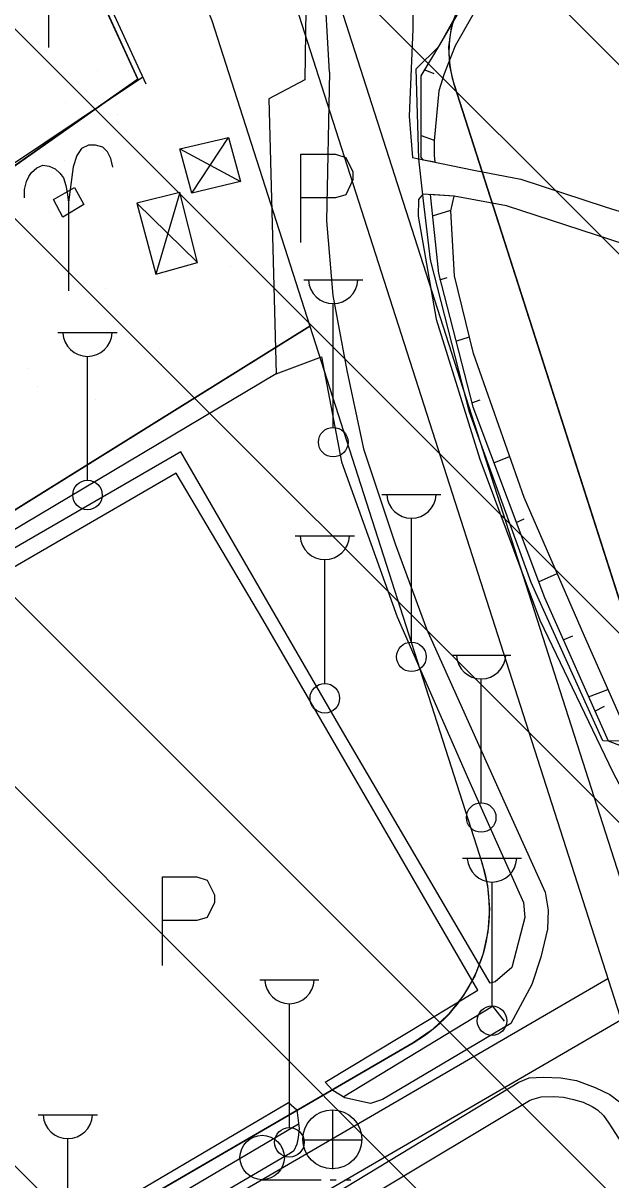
# Model space of a CAD drawing. Extents: x 417995 to 421451, y 4454518 to 4458015.
# Drawn here: x 420659.3 to 420728.9, y 4455864.6 to 4456001.6 of the extents above; entities that cross this region are included whole.
import ezdxf

# ---------------------------------------------------------------- set-up
doc = ezdxf.new("R2010")
doc.units = 0
for name, color, linetype in [('ADAKENARI', 7, 'Continuous'), ('B_Kapi', 7, 'Continuous'), ('B_Sundurma', 7, 'Continuous'), ('Hid_Havuz', 7, 'Continuous'), ('KALDIRIM_FAT', 7, 'Continuous'), ('PL_AYA_PARK_DINLENME', 7, 'Continuous'), ('PL_T_GUNUBIRLIK', 7, 'Continuous'), ('PL_T_TURIZM_TA', 7, 'Continuous'), ('PL_TA_K_OTOPARK', 7, 'Continuous'), ('S_Cad_Sok_Lambasi', 7, 'Continuous'), ('S_Otopark', 7, 'Continuous'), ('S_Rogar_Kapagi', 7, 'Continuous'), ('S_Tek_Agac', 7, 'Continuous'), ('Sev_Sevalti', 7, 'Continuous'), ('Sev_Sevustu', 7, 'Continuous'), ('Sev_Tarama', 7, 'Continuous'), ('Sinir_Cit_bir_taraf', 7, 'Continuous'), ('Sinir_Duvar_tek_tarafa_ait', 7, 'Continuous'), ('Sinir_Ist_Duvari', 7, 'Continuous'), ('Sinir_Tel_bir_taraf', 7, 'Continuous'), ('SN_TR_SIVILASMA', 7, 'Continuous'), ('TRFAT_PARKALANI', 7, 'Continuous'), ('TRFAT_TURİZM', 7, 'Continuous'), ('Yol_Kaldirim_kenari_bordurtasi', 7, 'Continuous'), ('Yol_Sose', 7, 'Continuous'), ('Yol_Toprak_Duz', 7, 'Continuous'), ('Yol_Toprak_Kesik', 7, 'Continuous')]:
    doc.layers.add(name, color=color, linetype=linetype)

msp = doc.modelspace()

# ---------------------------------------------------------------- linework, layer by layer
at = {"layer": 'ADAKENARI'}
for p, q in [((420663.72, 4456014.91), (420672.86, 4455995.01)), ((420681.62, 4456001.94), (420693.23, 4455965.73)), ((420672.86, 4455995.01), (420641.86, 4455973.2)), ((420710.3, 4455994.37), (420746.55, 4455881.28)), ((420621.81, 4455921.26), (420693.23, 4455965.73)), ((420693.23, 4455965.73), (420713.63, 4455902.08)), ((420604.42, 4455822.11), (420705.46, 4455880.83))]:
    msp.add_line(p, q, dxfattribs=at)
for centre, radius, start, end in [((420722.47, 4455998.27), 12.78, 86.2722, 197.7728), ((420696.33, 4455896.54), 18.17, 300.1641, 17.7728)]:
    msp.add_arc(centre, radius, start, end, dxfattribs=at)
at = {"layer": 'B_Kapi'}
msp.add_lwpolyline([(420706.7, 4455980.58), (420706.13, 4455985.54)], dxfattribs=at)
at = {"layer": 'B_Sundurma'}
for p, q in [((420679.26, 4455981.48), (420683.6, 4455988.1)), ((420677.83, 4455986.76), (420684.99, 4455982.89)), ((420677.81, 4455981.57), (420674.98, 4455971.89)), ((420679.92, 4455973.27), (420672.74, 4455980.32))]:
    msp.add_line(p, q, dxfattribs=at)
for points in [[(420679.26, 4455981.48), (420677.83, 4455986.76), (420683.6, 4455988.1), (420684.99, 4455982.89)], [(420679.92, 4455973.27), (420677.81, 4455981.57), (420672.74, 4455980.32), (420674.98, 4455971.89)]]:
    msp.add_lwpolyline(points, close=True, dxfattribs=at)
at = {"layer": 'Hid_Havuz'}
for points in [[(420669.9, 4455984.56), (420669.65, 4455985.61), (420669.27, 4455986.38), (420668.71, 4455986.94), (420667.83, 4455987.18), (420666.99, 4455987.18), (420666.19, 4455986.8), (420665.63, 4455985.96), (420665.17, 4455984.63), (420664.65, 4455980.43)], [(420659.4, 4455980.92), (420659.43, 4455981.93), (420659.64, 4455982.88), (420659.92, 4455983.47), (420660.24, 4455983.93), (420660.9, 4455984.49), (420661.6, 4455984.8), (420662.34, 4455984.7), (420663.04, 4455984.38), (420663.6, 4455983.86), (420664.05, 4455983.3), (420664.33, 4455982.39), (420664.47, 4455981.58), (420664.65, 4455980.43), (420664.65, 4455969.93)]]:
    msp.add_lwpolyline(points, dxfattribs=at)
msp.add_lwpolyline([(420663.95, 4455978.66), (420662.86, 4455980.73), (420665.34, 4455982.18), (420666.43, 4455980.13)], close=True, dxfattribs=at)
at = {"layer": 'KALDIRIM_FAT'}
for p, q in [((420686.84, 4456018.41), (420732.9, 4455874.73)), ((420692.2, 4456018.06), (420737.45, 4455876.91)), ((420608.38, 4455818.63), (420728.5, 4455888.44)), ((420612.88, 4455815.46), (420730.07, 4455883.57))]:
    msp.add_line(p, q, dxfattribs=at)
at = {"layer": 'PL_AYA_PARK_DINLENME'}
msp.add_lwpolyline([(420693.23, 4455965.73), (420621.81, 4455921.26), (420641.86, 4455973.2), (420672.86, 4455995.01), (420663.72, 4456014.91), (420665.12, 4456014.82), (420667.87, 4456014.43), (420670.53, 4456013.64), (420673.05, 4456012.46), (420675.36, 4456010.92), (420677.41, 4456009.05), (420679.17, 4456006.9), (420680.58, 4456004.51), (420681.62, 4456001.94)], close=True, dxfattribs=at)
at = {"layer": 'PL_T_GUNUBIRLIK'}
msp.add_lwpolyline([(420746.55, 4455881.28), (420710.3, 4455994.37), (420709.8, 4455996.57), (420709.7, 4455998.83), (420710, 4456001.07), (420710.69, 4456003.22)], dxfattribs=at)
at = {"layer": 'PL_T_TURIZM_TA'}
msp.add_lwpolyline([(420641.86, 4455973.2), (420621.81, 4455921.26), (420578.04, 4455894.75), (420582.08, 4456000.28), (420584.65, 4456067.45), (420609.47, 4456053.71), (420608.68, 4456034.54), (420609.89, 4456031.03), (420610.86, 4456028.17), (420613.42, 4456024.49), (420615.55, 4456021.97), (420622.76, 4456017.94), (420626.27, 4456017.35), (420663.72, 4456014.91), (420672.86, 4455995.01)], close=True, dxfattribs=at)
at = {"layer": 'PL_TA_K_OTOPARK'}
msp.add_lwpolyline([(420578.04, 4455894.75), (420621.81, 4455921.26), (420693.23, 4455965.73), (420713.63, 4455902.08), (420714.27, 4455899.43), (420714.5, 4455896.71), (420714.32, 4455893.98), (420713.73, 4455891.31), (420712.75, 4455888.76), (420711.4, 4455886.39), (420709.7, 4455884.25), (420707.71, 4455882.38), (420705.46, 4455880.83), (420604.42, 4455822.11), (420593.39, 4455815.7), (420591.4, 4455814.51), (420589.43, 4455813.26), (420587.5, 4455811.97), (420585.61, 4455810.62), (420583.75, 4455809.23), (420581.92, 4455807.78), (420580.13, 4455806.29), (420578.39, 4455804.76), (420550.56, 4455835.6)], close=True, dxfattribs=at)
at = {"layer": 'S_Cad_Sok_Lambasi'}
for p, q in [((420692.49, 4455971.24), (420699.49, 4455971.24)), ((420695.99, 4455953.74), (420695.99, 4455968.41)), ((420663.38, 4455964.98), (420670.38, 4455964.98)), ((420666.88, 4455947.48), (420666.88, 4455962.16)), ((420701.75, 4455945.81), (420708.75, 4455945.81)), ((420705.25, 4455928.31), (420705.25, 4455942.98)), ((420691.49, 4455940.9), (420698.49, 4455940.9)), ((420694.99, 4455923.4), (420694.99, 4455938.08)), ((420710.02, 4455926.77), (420717.02, 4455926.77)), ((420713.52, 4455909.27), (420713.52, 4455923.95)), ((420711.3, 4455902.7), (420718.3, 4455902.7)), ((420714.8, 4455885.2), (420714.8, 4455899.88)), ((420687.3, 4455888.29), (420694.3, 4455888.29)), ((420690.8, 4455870.79), (420690.8, 4455885.46)), ((420661.05, 4455872.31), (420668.05, 4455872.31)), ((420664.55, 4455854.81), (420664.55, 4455869.48))]:
    msp.add_line(p, q, dxfattribs=at)
for centre in [(420695.99, 4455951.99), (420666.88, 4455945.73), (420705.25, 4455926.56), (420694.99, 4455921.65), (420713.52, 4455907.52), (420714.8, 4455883.45), (420690.8, 4455869.04)]:
    msp.add_circle(centre, 1.75, dxfattribs=at)
for centre in [(420695.99, 4455971.34), (420666.88, 4455965.09), (420705.25, 4455945.91), (420694.99, 4455941.01), (420713.52, 4455926.88), (420714.8, 4455902.81), (420690.8, 4455888.39), (420664.55, 4455872.41)]:
    msp.add_arc(centre, 2.93, 183.298, 356.9072, dxfattribs=at)
at = {"layer": 'S_Otopark'}
for points in [[(420662.32, 4455998.73), (420662.32, 4456009.23)], [(420692.17, 4455986.13), (420696.26, 4455986.13)], [(420692.17, 4455975.63), (420692.17, 4455986.13)], [(420696.26, 4455986.13), (420697.49, 4455985.71), (420698.33, 4455984), (420698.33, 4455983.09), (420697.49, 4455981.3), (420696.26, 4455980.95)], [(420696.26, 4455980.95), (420692.17, 4455980.95)], [(420675.75, 4455900.5), (420679.85, 4455900.5)], [(420675.75, 4455890), (420675.75, 4455900.5)], [(420679.85, 4455900.5), (420681.07, 4455900.08), (420681.91, 4455898.36), (420681.91, 4455897.45), (420681.07, 4455895.67), (420679.85, 4455895.32)], [(420679.85, 4455895.32), (420675.75, 4455895.32)]]:
    msp.add_lwpolyline(points, dxfattribs=at)
at = {"layer": 'S_Rogar_Kapagi'}
for p, q in [((420695.94, 4455865.87), (420695.94, 4455872.87)), ((420692.37, 4455869.33), (420699.37, 4455869.33))]:
    msp.add_line(p, q, dxfattribs=at)
msp.add_circle((420695.88, 4455869.4), 3.5, dxfattribs=at)
at = {"layer": 'S_Tek_Agac'}
for p, q in [((420687.57, 4455864.61), (420694.57, 4455864.61)), ((420695.62, 4455864.61), (420696.32, 4455864.61)), ((420697.37, 4455864.61), (420698.07, 4455864.61))]:
    msp.add_line(p, q, dxfattribs=at)
msp.add_circle((420687.57, 4455867.24), 2.63, dxfattribs=at)
at = {"layer": 'Sev_Sevalti'}
for points in [[(420725.17, 4456026.7), (420723.91, 4456022.9), (420717.03, 4456010.56), (420710.42, 4455998.94), (420709.15, 4455995.64), (420708.51, 4455993.61), (420707.94, 4455987.7), (420707.93, 4455986), (420708.02, 4455985.15), (420706.7, 4455985.42), (420706.39, 4455985.71)], [(420781.81, 4455905.49), (420775.4, 4455906.67), (420759.82, 4455911.02), (420750.29, 4455913.91), (420738.03, 4455916.83), (420732.8, 4455918.11), (420730, 4455919.36), (420725.74, 4455928.99), (420718.61, 4455945.43), (420712.61, 4455962.5), (420710.37, 4455971.71), (420709.91, 4455979.38), (420710.31, 4455981.13), (420707.48, 4455981.33)]]:
    msp.add_lwpolyline(points, dxfattribs=at)
at = {"layer": 'Sev_Sevustu'}
for points in [[(420706.39, 4455985.71), (420706.39, 4455995.38), (420708.49, 4455998.87), (420716.03, 4456011.84), (420723.89, 4456024.61), (420725.17, 4456026.7)], [(420707.48, 4455981.33), (420708.45, 4455971.97), (420712.51, 4455956.18), (420721, 4455933.6), (420728.56, 4455916.61), (420735.44, 4455913.97), (420758.79, 4455907.86), (420767.5, 4455903.96), (420781.78, 4455902.16)]]:
    msp.add_lwpolyline(points, dxfattribs=at)
at = {"layer": 'Sev_Tarama'}
for p, q in [((420706.83, 4455996.11), (420707.92, 4455995.66)), ((420706.39, 4455988.32), (420707.95, 4455987.79)), ((420707.74, 4455978.79), (420709.93, 4455979.46)), ((420708.63, 4455971.24), (420709.5, 4455971.5)), ((420710.51, 4455963.96), (420712.13, 4455964.46)), ((420712.39, 4455956.65), (420713.41, 4455957)), ((420715.01, 4455949.54), (420716.89, 4455950.31)), ((420717.66, 4455942.49), (420718.6, 4455942.9)), ((420720.32, 4455935.43), (420722.51, 4455936.45)), ((420723.24, 4455928.57), (420724.37, 4455929.06)), ((420726.24, 4455921.81), (420728.53, 4455922.69)), ((420726.99, 4455920.14), (420728.11, 4455920.7))]:
    msp.add_line(p, q, dxfattribs=at)
at = {"layer": 'Sinir_Cit_bir_taraf'}
msp.add_lwpolyline([(420689.22, 4455960.09), (420654.04, 4455939.14), (420629.52, 4455925.33), (420622.19, 4455921.59)], dxfattribs=at)
at = {"layer": 'Sinir_Duvar_tek_tarafa_ait'}
msp.add_lwpolyline([(420673.43, 4455995.24), (420658.01, 4455984.88), (420641.95, 4455973.61), (420636.4, 4455958.86), (420614.37, 4455959.01)], dxfattribs=at)
at = {"layer": 'Sinir_Ist_Duvari'}
msp.add_lwpolyline([(420673.82, 4455994.39), (420668.44, 4456006.19), (420662.02, 4456006.25), (420662.05, 4456011.25), (420662.99, 4456014.8)], dxfattribs=at)
at = {"layer": 'Sinir_Tel_bir_taraf'}
for points in [[(420708.49, 4455998.87), (420712.47, 4456006.05), (420725.17, 4456026.7)], [(420662.86, 4456014.29), (420675.98, 4456013.27), (420692.86, 4456011.63), (420692.63, 4455994.9), (420688.38, 4455992.67), (420689.22, 4455960.09), (420694.61, 4455962.11), (420696.97, 4455949.68), (420703.58, 4455931.3), (420712.03, 4455912.02), (420718.54, 4455897.46), (420718.7, 4455895.69), (420717.16, 4455889.76), (420715.18, 4455888.06)], [(420706.13, 4455985.54), (420705.82, 4455996.24), (420708.49, 4455998.87)], [(420778.13, 4455902.13), (420755.76, 4455912.09), (420737.03, 4455916.54), (420727.94, 4455916.61), (420719.43, 4455935.37), (420712.14, 4455955.56), (420707.5, 4455973.58), (420706.7, 4455980.58)], [(420715.18, 4455888.06), (420714.59, 4455887.89)]]:
    msp.add_lwpolyline(points, dxfattribs=at)
at = {"layer": 'SN_TR_SIVILASMA'}
for p, q in [((421271.16, 4455455.4), (420227.3, 4456499.27)), ((421270.93, 4455433.18), (420221.05, 4456483.06)), ((421270.47, 4455388.74), (420206.08, 4456453.13)), ((421270.24, 4455366.53), (420198.6, 4456438.16)), ((421269.77, 4455322.09), (420183.63, 4456408.23)), ((421269.54, 4455299.87), (420176.15, 4456393.26)), ((421269.08, 4455255.43), (420161.18, 4456363.33))]:
    msp.add_line(p, q, dxfattribs=at)
at = {"layer": 'TRFAT_PARKALANI'}
for p, q in [((420681.55, 4455997.53), (420681.55, 4455997.53)), ((420670.48, 4455990.77), (420670.48, 4455990.77)), ((420664.17, 4455985.37), (420664.17, 4455985.37)), ((420677.14, 4455981.79), (420677.14, 4455981.79)), ((420662.37, 4455979.18), (420662.37, 4455979.18)), ((420678.07, 4455977.84), (420678.07, 4455977.84)), ((420676.74, 4455977.61), (420676.74, 4455977.61)), ((420683.8, 4455972.81), (420683.8, 4455972.81)), ((420669.03, 4455970.2), (420669.03, 4455970.2)), ((420675.47, 4455963.07), (420675.47, 4455963.07)), ((420659.83, 4455960.75), (420659.83, 4455960.75)), ((420675.69, 4455961.22), (420675.69, 4455961.22)), ((420660.92, 4455958.62), (420660.92, 4455958.62)), ((420667.85, 4455957.1), (420667.85, 4455957.1))]:
    msp.add_line(p, q, dxfattribs=at)
at = {"layer": 'TRFAT_TURİZM'}
for p, q in [((420668.04, 4455996), (420668.04, 4455996)), ((420671.79, 4455996), (420671.79, 4455996)), ((420664.29, 4455992.25), (420664.29, 4455992.25)), ((420668.04, 4455992.25), (420668.04, 4455992.25))]:
    msp.add_line(p, q, dxfattribs=at)
at = {"layer": 'Yol_Kaldirim_kenari_bordurtasi'}
for points in [[(420714.59, 4455887.89), (420697.08, 4455917.76), (420677.93, 4455950.85), (420642.07, 4455930.1), (420598.13, 4455904.22), (420582.52, 4455894.87)], [(420697.17, 4455874.42), (420714.86, 4455885.19), (420716.24, 4455883.38)], [(420696.32, 4455843.59), (420691.79, 4455850.34), (420691.51, 4455851.08), (420691.46, 4455851.94), (420691.48, 4455852.2), (420691.96, 4455854.02), (420693.25, 4455857.72), (420693.92, 4455858.68), (420694.38, 4455858.98), (420700.61, 4455862.81), (420719.25, 4455873.99), (420719.51, 4455874.11), (420720.61, 4455874.44), (420722.12, 4455874.47), (420723.26, 4455874.39), (420724.47, 4455874.13), (420725.59, 4455873.78), (420726.65, 4455873.3), (420727.3, 4455872.88), (420728, 4455872.21), (420728.63, 4455871.32), (420742.38, 4455850)], [(420641.01, 4455840.76), (420677.83, 4455862.92), (420691.88, 4455871.22)]]:
    msp.add_lwpolyline(points, dxfattribs=at)
at = {"layer": 'Yol_Sose'}
for points in [[(420728.63, 4456106.28), (420728.18, 4456105.29), (420727.94, 4456092.13), (420726.91, 4456072.6), (420725.8, 4456061.64), (420724.65, 4456060.81), (420717.99, 4456044.23), (420713.35, 4456030.93), (420707.14, 4456016.51), (420705.51, 4456007.8), (420705.43, 4456000.94)], [(420695.54, 4455995.81), (420694.86, 4456007.64), (420694.08, 4456011.7), (420692.89, 4456012.92), (420689.83, 4456013.49), (420667.31, 4456014.91), (420663.81, 4456015.1), (420662.99, 4456014.8)], [(420705.43, 4456000.94), (420704.97, 4455990.63), (420705.38, 4455985.7), (420706.13, 4455985.54)], [(420695.54, 4455995.81), (420695.2, 4455978.22), (420695.95, 4455969.37), (420697.59, 4455960.48), (420699.57, 4455951.2), (420703.33, 4455939.94), (420707.03, 4455929.87), (420716.2, 4455909.5), (420721.11, 4455898.66), (420721.47, 4455896.56), (420721.38, 4455894.3), (420720.59, 4455890.99), (420719.52, 4455887.72), (420717.02, 4455883.12), (420701.83, 4455874.12), (420700.42, 4455873.63), (420697.37, 4455874.3), (420695.93, 4455875.19), (420695.05, 4455876.18)], [(420706.61, 4455981.39), (420706.1, 4455980.75), (420706.07, 4455978.78), (420708.2, 4455966.58), (420713.36, 4455949.99), (420720.45, 4455930.89), (420729.1, 4455912.89), (420739.64, 4455892.99), (420742.53, 4455887.87), (420747.21, 4455888.13)], [(420695.05, 4455876.18), (420713.1, 4455887.06), (420687.66, 4455930.97), (420677.4, 4455948.31), (420649.89, 4455932.39), (420613.33, 4455911.21), (420585.27, 4455894.31), (420599.67, 4455869.56), (420620.98, 4455832.6), (420634.21, 4455840.32)], [(420692.73, 4455844.68), (420689.45, 4455849.22), (420688.92, 4455850.38), (420688.85, 4455851.07), (420690.54, 4455857.84), (420691.2, 4455859.26), (420691.73, 4455860.04), (420692.38, 4455860.63), (420696.23, 4455862.96), (420717.99, 4455876.15), (420719.21, 4455876.69), (420720.87, 4455876.75), (420722.95, 4455876.67), (420724.79, 4455876.35), (420727, 4455875.54), (420728.77, 4455874.7), (420729.9, 4455873.83)], [(420640.57, 4455844.05), (420662.71, 4455856.98), (420665.23, 4455858.74), (420690.7, 4455873.74)], [(420690.7, 4455873.74), (420691.68, 4455872.88), (420691.94, 4455870.66)], [(420691.94, 4455870.66), (420691.82, 4455869.63), (420691.69, 4455868.83), (420691.33, 4455868.05), (420690.91, 4455867.74), (420679.87, 4455861.28), (420644.2, 4455839.91), (420643.68, 4455839.89), (420641.3, 4455840.59), (420639.67, 4455841.52)]]:
    msp.add_lwpolyline(points, dxfattribs=at)
at = {"layer": 'Yol_Toprak_Duz'}
msp.add_lwpolyline([(420782.38, 4455959.43), (420750.08, 4455969.04), (420716.51, 4455979.99), (420710.31, 4455981.13), (420706.61, 4455981.39)], dxfattribs=at)
at = {"layer": 'Yol_Toprak_Kesik'}
msp.add_lwpolyline([(420706.13, 4455985.54), (420712.66, 4455984.2), (420718.21, 4455983.14), (420728.22, 4455979.86), (420747.35, 4455973.9), (420766.08, 4455968.77), (420782.42, 4455963.37)], dxfattribs=at)

doc.saveas('drawing.dxf')
